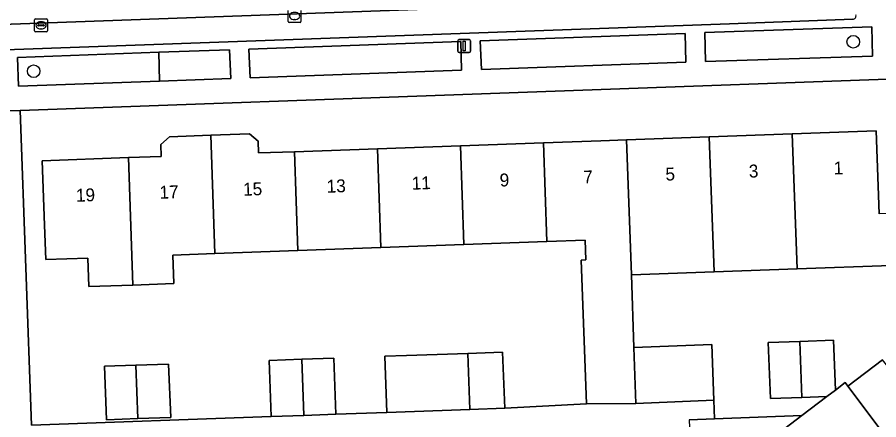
# Model space of a CAD drawing. Extents: x 160554 to 161248, y 385329 to 386506.
# Drawn here: x 160954.7 to 161021.6, y 386123.7 to 386154.9 of the extents above; entities that cross this region are included whole.
import ezdxf

# ---------------------------------------------------------------- set-up
doc = ezdxf.new("R2010")
doc.units = 0
for name, color, linetype in [('IMGEO_Boom', 7, 'Continuous'), ('IMGEO_Erf', 7, 'Continuous'), ('IMGEO_Groenvoorziening', 7, 'Continuous'), ('IMGEO_Kolk', 7, 'Continuous'), ('IMGEO_Lichtmast', 7, 'Continuous'), ('IMGEO_Pand', 7, 'Continuous'), ('IMGEO_Pand_nummerreeks', 7, 'Continuous'), ('IMGEO_Parkeervlak_open', 7, 'Continuous'), ('IMGEO_Rijbaan_lokaal_gesloten', 7, 'Continuous'), ('IMGEO_Voetpad_open', 7, 'Continuous')]:
    doc.layers.add(name, color=color, linetype=linetype)

msp = doc.modelspace()

# ---------------------------------------------------------------- linework, layer by layer
at = {"layer": 'IMGEO_Boom'}
for centre in [(161019.613, 386153.023), (160955.947, 386150.74)]:
    msp.add_circle(centre, 0.489, dxfattribs=at)
at = {"layer": 'IMGEO_Erf'}
for points in [[(161029.422, 386150.372), (160954.908, 386147.699), (160955.787, 386123.265), (160974.41, 386123.935), (160974.231, 386128.289), (160976.777, 386128.38), (160979.252, 386128.468), (160979.432, 386124.114), (160983.392, 386124.256), (160983.237, 386128.611), (160984.922, 386128.671), (160989.669, 386128.84), (160992.372, 386128.937), (160992.551, 386124.586), (160998.894, 386124.911), (160998.475, 386136.062), (160998.834, 386136.087), (160998.777, 386137.62), (160995.813, 386137.513), (160989.368, 386137.281), (160982.922, 386137.049), (160976.475, 386136.817), (160970.029, 386136.586), (160966.76, 386136.468), (160966.839, 386134.253), (160963.662, 386134.139), (160960.241, 386134.017), (160960.162, 386136.232), (160956.895, 386136.115), (160956.799, 386138.794), (160956.62, 386143.79), (160963.309, 386144.03), (160965.865, 386144.122), (160965.832, 386145.042), (160966.511, 386145.648), (160969.7, 386145.765), (160972.707, 386145.875), (160973.387, 386145.304), (160973.419, 386144.394), (160976.2, 386144.493), (160982.647, 386144.725), (160989.093, 386144.956), (160995.538, 386145.188), (161000, 386145.348), (161001.985, 386145.419), (161008.431, 386145.651), (161014.876, 386145.882), (161021.388, 386146.116), (161021.619, 386139.661)], [(161022.519, 386135.648), (161015.251, 386135.388), (161008.806, 386135.158), (161002.375, 386134.929), (161002.56, 386129.301), (161008.629, 386129.516), (161008.782, 386125.194), (161008.833, 386123.751), (161015.618, 386124.004), (161017.56, 386125.483), (161015.607, 386125.413), (161013.189, 386125.326), (161013.01, 386129.674), (161015.452, 386129.761), (161018.064, 386129.855), (161018.223, 386125.988), (161018.982, 386126.566), (161019.196, 386126.286), (161021.883, 386128.332)]]:
    msp.add_lwpolyline(points, dxfattribs=at)
msp.add_lwpolyline([(160966.591, 386123.87), (160964.033, 386123.778), (160961.616, 386123.69), (160961.445, 386127.833), (160963.885, 386127.92), (160966.42, 386128.011)], close=True, dxfattribs=at)
at = {"layer": 'IMGEO_Groenvoorziening'}
for points in [[(161021.096, 386151.897), (161021.052, 386154.197), (161008.07, 386153.745), (161008.133, 386151.482)], [(161006.604, 386151.448), (161006.553, 386153.674), (160990.635, 386153.103), (160990.731, 386150.863)], [(160989.194, 386150.812), (160989.123, 386153.048), (160972.674, 386152.462), (160972.775, 386150.217)], [(160965.665, 386152.206), (160954.689, 386151.806), (160954.771, 386149.572), (160965.734, 386149.969)], [(160971.162, 386152.407), (160965.665, 386152.206), (160965.734, 386149.969), (160971.27, 386150.169)]]:
    msp.add_lwpolyline(points, close=True, dxfattribs=at)
at = {"layer": 'IMGEO_Kolk'}
for p, q in [((160975.713, 386154.595), (160975.713, 386155.447)), ((160976.714, 386155.447), (160976.714, 386154.595)), ((160956.095, 386154.805), (160956.947, 386154.805)), ((160956.02, 386153.879), (160956.02, 386154.731)), ((160956.279, 386154.299), (160956.279, 386154.311)), ((160956.717, 386154.262), (160956.319, 386154.262)), ((160956.322, 386154.348), (160956.72, 386154.348)), ((160956.508, 386154.585), (160956.533, 386154.585)), ((160956.763, 386154.311), (160956.763, 386154.299)), ((160957.021, 386154.731), (160957.021, 386153.879)), ((160976.64, 386154.521), (160975.788, 386154.521)), ((160976.224, 386154.741), (160976.199, 386154.741)), ((160956.947, 386153.805), (160956.095, 386153.805)), ((160956.531, 386154.025), (160956.506, 386154.025))]:
    msp.add_line(p, q, dxfattribs=at)
for points in [[(160975.713, 386154.595), (160975.713, 386155.447)], [(160976.714, 386155.447), (160976.714, 386154.595)], [(160956.095, 386154.805), (160956.947, 386154.805)], [(160956.02, 386153.879), (160956.02, 386154.731)], [(160957.021, 386154.731), (160957.021, 386153.879)], [(160976.64, 386154.521), (160975.788, 386154.521)], [(160956.947, 386153.805), (160956.095, 386153.805)]]:
    msp.add_lwpolyline(points, dxfattribs=at)
for centre, radius, start, end in [((160956.097, 386154.729), 0.0765, 91.55205, 178.44795), ((160956.097, 386154.729), 0.0765, 91.55205, 178.44795), ((160956.945, 386154.729), 0.0765, 1.55205, 88.44795), ((160956.945, 386154.729), 0.0765, 1.55205, 88.44795), ((160956.319, 386154.308), 0.0403, 85.87752, 175.75265), ((160956.316, 386154.298), 0.0366, 178.93798, 274.71019), ((160956.72, 386154.305), 0.043, 264.86636, 352.45326), ((160956.724, 386154.31), 0.0386, 1.73085, 96.63898), ((160975.79, 386154.597), 0.0765, 181.55205, 268.44795), ((160975.79, 386154.597), 0.0765, 181.55205, 268.44795), ((160976.638, 386154.597), 0.0765, 271.55205, 358.44795), ((160976.638, 386154.597), 0.0765, 271.55205, 358.44795), ((160956.097, 386153.881), 0.0765, 181.55205, 268.44795), ((160956.097, 386153.881), 0.0765, 181.55205, 268.44795), ((160956.945, 386153.881), 0.0765, 271.55205, 358.44795), ((160956.945, 386153.881), 0.0765, 271.55205, 358.44795)]:
    msp.add_arc(centre, radius, start, end, dxfattribs=at)
for centre, major_axis, ratio, start_param, end_param in [((160976.2, 386155.021), (-0.387, 0.002), 0.722429, 4.712389, 7.853982), ((160976.225, 386155.021), (-0.39, 0.002), 0.717154, 1.570796, 4.712389), ((160956.507, 386154.305), (-0.387, 0.002), 0.722429, 4.712389, 7.853982), ((160956.532, 386154.305), (-0.39, 0.002), 0.717154, 1.570796, 4.712389)]:
    msp.add_ellipse(centre, major_axis=major_axis, ratio=ratio, start_param=start_param, end_param=end_param, dxfattribs=at)
at = {"layer": 'IMGEO_Lichtmast'}
for p, q in [((160988.888, 386152.291), (160988.888, 386153.091)), ((160988.888, 386153.091), (160988.888, 386152.291)), ((160988.988, 386153.191), (160989.778, 386153.191)), ((160989.778, 386153.191), (160988.988, 386153.191)), ((160989.878, 386153.091), (160989.878, 386152.291)), ((160989.878, 386152.291), (160989.878, 386153.091)), ((160989.778, 386152.191), (160988.988, 386152.191)), ((160988.988, 386152.191), (160989.778, 386152.191))]:
    msp.add_line(p, q, dxfattribs=at)
msp.add_lwpolyline([(160989.308, 386153.066), (160989.458, 386153.066), (160989.458, 386152.316), (160989.308, 386152.316), (160989.308, 386153.066)], dxfattribs=at)
for centre, start, end in [((160988.988, 386153.091), 90, 180), ((160988.988, 386153.091), 90, 180), ((160989.778, 386153.091), 0, 90), ((160989.778, 386153.091), 360, 90), ((160988.988, 386152.291), 180, 270), ((160988.988, 386152.291), 180, 270), ((160989.778, 386152.291), 270, 0), ((160989.778, 386152.291), 270, 0)]:
    msp.add_arc(centre, 0.1, start, end, dxfattribs=at)
at = {"layer": 'IMGEO_Pand'}
for points in [[(161025.042, 386139.886), (161024.857, 386139.777), (161021.619, 386139.661), (161021.388, 386146.116), (161014.876, 386145.882), (161015.251, 386135.388), (161022.519, 386135.648), (161024.189, 386130.089), (161027.426, 386132.507), (161028.317, 386133.172)], [(160969.7, 386145.765), (160966.511, 386145.648), (160965.832, 386145.042), (160965.865, 386144.122), (160963.309, 386144.03), (160963.662, 386134.139), (160966.839, 386134.253), (160966.76, 386136.468), (160970.029, 386136.586)], [(160970.029, 386136.586), (160976.475, 386136.817), (160976.2, 386144.493), (160973.419, 386144.394), (160973.387, 386145.304), (160972.707, 386145.875), (160969.7, 386145.765)], [(161002.56, 386129.301), (161002.375, 386134.929), (161001.985, 386145.419), (161000, 386145.348), (160995.538, 386145.188), (160995.813, 386137.513), (160998.777, 386137.62), (160998.834, 386136.087), (160998.475, 386136.062), (160998.894, 386124.911), (161002.716, 386124.95)], [(161008.431, 386145.651), (161001.985, 386145.419), (161002.375, 386134.929), (161008.806, 386135.158)], [(161008.806, 386135.158), (161015.251, 386135.388), (161014.876, 386145.882), (161008.431, 386145.651)], [(160976.475, 386136.817), (160982.922, 386137.049), (160982.647, 386144.725), (160976.2, 386144.493)], [(160989.093, 386144.956), (160982.647, 386144.725), (160982.922, 386137.049), (160989.368, 386137.281)], [(160989.368, 386137.281), (160995.813, 386137.513), (160995.538, 386145.188), (160989.093, 386144.956)], [(160963.309, 386144.03), (160956.62, 386143.79), (160956.799, 386138.794), (160956.895, 386136.115), (160960.162, 386136.232), (160960.241, 386134.017), (160963.662, 386134.139)], [(161002.56, 386129.301), (161002.716, 386124.95), (161008.782, 386125.194), (161008.629, 386129.516)], [(161015.452, 386129.761), (161013.01, 386129.674), (161013.189, 386125.326), (161015.607, 386125.413)], [(161017.56, 386125.483), (161018.223, 386125.988), (161018.064, 386129.855), (161015.452, 386129.761), (161015.607, 386125.413)], [(160989.669, 386128.84), (160984.922, 386128.671), (160983.237, 386128.611), (160983.392, 386124.256), (160989.825, 386124.488)], [(160989.825, 386124.488), (160992.551, 386124.586), (160992.372, 386128.937), (160989.669, 386128.84)], [(160963.885, 386127.92), (160964.033, 386123.778), (160966.591, 386123.87), (160966.42, 386128.011)], [(160976.777, 386128.38), (160974.231, 386128.289), (160974.41, 386123.935), (160976.933, 386124.025)], [(160976.933, 386124.025), (160979.432, 386124.114), (160979.252, 386128.468), (160976.777, 386128.38)], [(161026.494, 386122.551), (161021.883, 386128.332), (161019.196, 386126.286), (161023.63, 386120.37)], [(160963.885, 386127.92), (160961.445, 386127.833), (160961.616, 386123.69), (160964.033, 386123.778)], [(161019.196, 386126.286), (161018.982, 386126.566), (161018.223, 386125.988), (161017.56, 386125.483), (161015.618, 386124.004), (161008.23, 386118.377), (161011.459, 386114.138), (161013.016, 386112.094), (161023.722, 386120.248), (161023.63, 386120.37)], [(161015.618, 386124.004), (161008.833, 386123.751), (161006.865, 386123.678), (161007.114, 386117.616), (161007.237, 386117.621), (161008.23, 386118.377)]]:
    msp.add_lwpolyline(points, close=True, dxfattribs=at)
at = {"layer": 'IMGEO_Parkeervlak_open'}
for points in [[(161020.221, 386156.801), (161010.074, 386156.425), (160934.148, 386153.66), (160899.431, 386152.426)], [(160900.214, 386150.451), (160934.25, 386151.691), (161009.997, 386154.417), (161019.57, 386154.778)]]:
    msp.add_lwpolyline(points, dxfattribs=at)
msp.add_arc((161019.563, 386155.041), 0.263, 271.49912, 14.14681, dxfattribs=at)
at = {"layer": 'IMGEO_Rijbaan_lokaal_gesloten'}
msp.add_lwpolyline([(160934.148, 386153.66), (161010.074, 386156.425), (161020.221, 386156.801), (161020.256, 386156.801), (161021.552, 386156.813)], dxfattribs=at)
at = {"layer": 'IMGEO_Voetpad_open'}
for points in [[(161019.57, 386154.778), (161009.997, 386154.417), (160934.25, 386151.691), (160900.214, 386150.451)], [(160855.735, 386144.169), (160859.966, 386144.293), (160894.793, 386145.542), (160898.082, 386145.66), (160953.241, 386147.639), (160954.908, 386147.699), (161029.422, 386150.372)], [(161006.865, 386123.678), (161008.833, 386123.751), (161008.782, 386125.194), (161002.716, 386124.95), (160998.894, 386124.911), (160992.551, 386124.586), (160989.825, 386124.488), (160983.392, 386124.256), (160979.432, 386124.114), (160976.933, 386124.025), (160974.41, 386123.935), (160955.787, 386123.265), (160954.908, 386147.699), (160953.241, 386147.639)]]:
    msp.add_lwpolyline(points, dxfattribs=at)
for points in [[(161008.07, 386153.745), (161021.052, 386154.197), (161021.096, 386151.897), (161008.133, 386151.482)], [(160990.635, 386153.103), (161006.553, 386153.674), (161006.604, 386151.448), (160990.731, 386150.863)], [(160972.674, 386152.462), (160989.123, 386153.048), (160989.194, 386150.812), (160972.775, 386150.217)], [(160954.689, 386151.806), (160965.665, 386152.206), (160971.162, 386152.407), (160971.27, 386150.169), (160965.734, 386149.969), (160954.771, 386149.572)]]:
    msp.add_lwpolyline(points, close=True, dxfattribs=at)
msp.add_arc((161019.563, 386155.041), 0.263, 271.49912, 14.14681, dxfattribs=at)

# ---------------------------------------------------------------- texts
at = {"layer": 'IMGEO_Pand_nummerreeks'}
for s, rotation, p in [('3', 2.05677, (161011.515, 386142.479)), ('1', 2.05692, (161018.106, 386142.716)), ('9', 2.05701, (160992.163, 386141.784)), ('7', 2.05701, (160998.655, 386142.017)), ('5', 2.05677, (161005.038, 386142.246)), ('15', 2.05701, (160972.231, 386141.069)), ('13', 2.05701, (160978.722, 386141.302)), ('11', 2.05701, (160985.327, 386141.539)), ('19', 2.05701, (160959.249, 386140.602)), ('17', 2.05701, (160965.74, 386140.836))]:
    msp.add_text(s, height=1, rotation=rotation, dxfattribs=at).set_placement(p)

doc.saveas('drawing.dxf')
